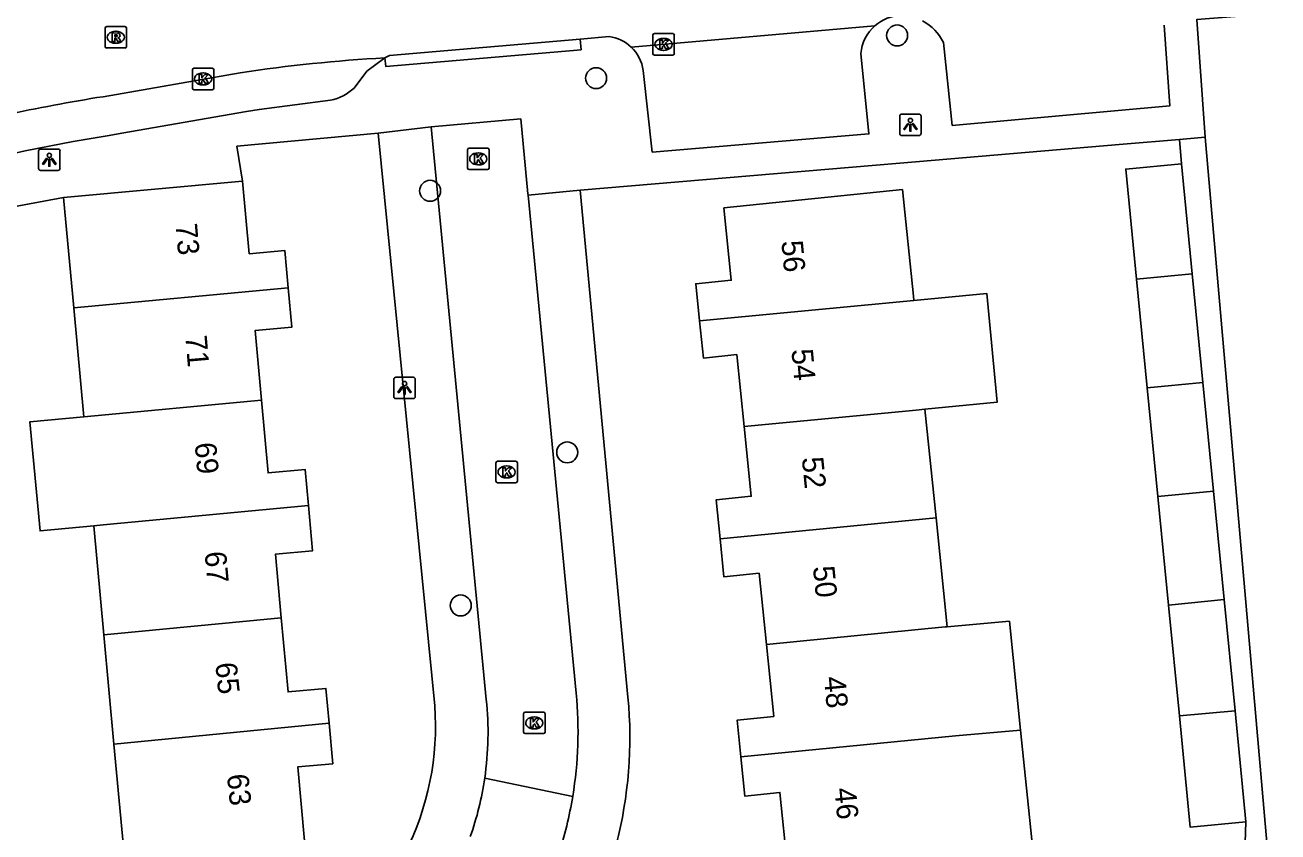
# Model space of a CAD drawing. Extents: x 158474 to 159560, y 388525 to 389605.
# Drawn here: x 159270.3 to 159328.6, y 389350.8 to 389388.4 of the extents above; entities that cross this region are included whole.
import ezdxf

# ---------------------------------------------------------------- set-up
doc = ezdxf.new("R2010")
doc.units = 0
for name, color, linetype in [('IMGEO_Boom', 7, 'Continuous'), ('IMGEO_Kolk', 7, 'Continuous'), ('IMGEO_Lichtpunt', 7, 'Continuous'), ('IMGEO_Muur', 7, 'Continuous'), ('IMGEO_Pand', 7, 'Continuous'), ('IMGEO_Pand_nummerreeks', 7, 'Continuous'), ('IMGEO_Rijbaan_lokaal_open', 7, 'Continuous'), ('IMGEO_Rioolput', 7, 'Continuous'), ('IMGEO_Voetpad_open', 7, 'Continuous')]:
    doc.layers.add(name, color=color, linetype=linetype)

msp = doc.modelspace()

# ---------------------------------------------------------------- linework, layer by layer
at = {"layer": 'IMGEO_Boom'}
for centre in [(159310.895, 389387.903), (159296.871, 389385.912), (159289.138, 389380.663), (159295.525, 389368.476), (159290.564, 389361.343)]:
    msp.add_circle(centre, 0.489, dxfattribs=at)
at = {"layer": 'IMGEO_Kolk'}
for p, q in [((159299.514, 389387.061), (159299.514, 389387.913)), ((159299.589, 389387.987), (159300.441, 389387.987)), ((159300.002, 389387.767), (159300.027, 389387.767)), ((159300.515, 389387.913), (159300.515, 389387.061)), ((159300.025, 389387.207), (159300, 389387.207)), ((159300.441, 389386.987), (159299.589, 389386.987)), ((159278.063, 389385.45), (159278.063, 389386.302)), ((159278.138, 389386.376), (159278.99, 389386.376)), ((159278.551, 389386.156), (159278.576, 389386.156)), ((159279.064, 389386.302), (159279.064, 389385.45)), ((159278.574, 389385.596), (159278.549, 389385.596)), ((159278.99, 389385.376), (159278.138, 389385.376)), ((159290.883, 389381.726), (159290.883, 389382.578)), ((159290.958, 389382.652), (159291.81, 389382.652)), ((159291.884, 389382.578), (159291.884, 389381.726)), ((159291.371, 389382.432), (159291.396, 389382.432)), ((159291.81, 389381.652), (159290.958, 389381.652)), ((159291.394, 389381.872), (159291.369, 389381.872)), ((159292.201, 389367.137), (159292.201, 389367.989)), ((159292.276, 389368.063), (159293.128, 389368.063)), ((159293.202, 389367.989), (159293.202, 389367.137)), ((159292.689, 389367.843), (159292.714, 389367.843)), ((159293.128, 389367.063), (159292.276, 389367.063)), ((159292.712, 389367.283), (159292.687, 389367.283)), ((159293.492, 389355.444), (159293.492, 389356.296)), ((159293.567, 389356.37), (159294.419, 389356.37)), ((159294.493, 389356.296), (159294.493, 389355.444)), ((159293.98, 389356.15), (159294.005, 389356.15)), ((159294.419, 389355.37), (159293.567, 389355.37)), ((159294.003, 389355.59), (159293.978, 389355.59))]:
    msp.add_line(p, q, dxfattribs=at)
for points in [[(159299.514, 389387.061), (159299.514, 389387.913)], [(159299.589, 389387.987), (159300.441, 389387.987)], [(159300.515, 389387.913), (159300.515, 389387.061)], [(159299.835, 389387.687), (159299.958, 389387.687), (159299.958, 389387.536), (159300.088, 389387.687), (159300.252, 389387.687), (159300.106, 389387.536), (159300.259, 389387.287), (159300.107, 389387.287), (159300.022, 389387.451), (159299.958, 389387.384), (159299.958, 389387.287), (159299.835, 389387.287), (159299.835, 389387.687)], [(159300.441, 389386.987), (159299.589, 389386.987)], [(159278.063, 389385.45), (159278.063, 389386.302)], [(159278.138, 389386.376), (159278.99, 389386.376)], [(159278.384, 389386.076), (159278.507, 389386.076), (159278.507, 389385.925), (159278.637, 389386.076), (159278.801, 389386.076), (159278.655, 389385.925), (159278.808, 389385.676), (159278.656, 389385.676), (159278.571, 389385.84), (159278.507, 389385.773), (159278.507, 389385.676), (159278.384, 389385.676), (159278.384, 389386.076)], [(159279.064, 389386.302), (159279.064, 389385.45)], [(159278.99, 389385.376), (159278.138, 389385.376)], [(159290.883, 389381.726), (159290.883, 389382.578)], [(159290.958, 389382.652), (159291.81, 389382.652)], [(159291.884, 389382.578), (159291.884, 389381.726)], [(159291.204, 389382.352), (159291.327, 389382.352), (159291.327, 389382.201), (159291.457, 389382.352), (159291.621, 389382.352), (159291.475, 389382.201), (159291.628, 389381.952), (159291.476, 389381.952), (159291.391, 389382.116), (159291.327, 389382.049), (159291.327, 389381.952), (159291.204, 389381.952), (159291.204, 389382.352)], [(159291.81, 389381.652), (159290.958, 389381.652)], [(159292.201, 389367.137), (159292.201, 389367.989)], [(159292.276, 389368.063), (159293.128, 389368.063)], [(159293.202, 389367.989), (159293.202, 389367.137)], [(159292.522, 389367.763), (159292.645, 389367.763), (159292.645, 389367.612), (159292.775, 389367.763), (159292.939, 389367.763), (159292.793, 389367.612), (159292.946, 389367.363), (159292.794, 389367.363), (159292.709, 389367.527), (159292.645, 389367.46), (159292.645, 389367.363), (159292.522, 389367.363), (159292.522, 389367.763)], [(159293.128, 389367.063), (159292.276, 389367.063)], [(159293.492, 389355.444), (159293.492, 389356.296)], [(159293.567, 389356.37), (159294.419, 389356.37)], [(159294.493, 389356.296), (159294.493, 389355.444)], [(159293.813, 389356.07), (159293.936, 389356.07), (159293.936, 389355.919), (159294.066, 389356.07), (159294.23, 389356.07), (159294.084, 389355.919), (159294.237, 389355.67), (159294.085, 389355.67), (159294, 389355.834), (159293.936, 389355.767), (159293.936, 389355.67), (159293.813, 389355.67), (159293.813, 389356.07)], [(159294.419, 389355.37), (159293.567, 389355.37)]]:
    msp.add_lwpolyline(points, dxfattribs=at)
for centre, start, end in [((159299.591, 389387.911), 91.55205, 178.44795), ((159299.591, 389387.911), 91.55205, 178.44795), ((159300.439, 389387.911), 1.55205, 88.44795), ((159300.439, 389387.911), 1.55205, 88.44795), ((159299.591, 389387.063), 181.55205, 268.44795), ((159299.591, 389387.063), 181.55205, 268.44795), ((159300.439, 389387.063), 271.55205, 358.44795), ((159300.439, 389387.063), 271.55205, 358.44795), ((159278.14, 389386.3), 91.55205, 178.44795), ((159278.14, 389386.3), 91.55205, 178.44795), ((159278.988, 389386.3), 1.55205, 88.44795), ((159278.988, 389386.3), 1.55205, 88.44795), ((159278.14, 389385.452), 181.55205, 268.44795), ((159278.14, 389385.452), 181.55205, 268.44795), ((159278.988, 389385.452), 271.55205, 358.44795), ((159278.988, 389385.452), 271.55205, 358.44795), ((159290.96, 389382.576), 91.55205, 178.44795), ((159290.96, 389382.576), 91.55205, 178.44795), ((159291.808, 389382.576), 1.55205, 88.44795), ((159291.808, 389382.576), 1.55205, 88.44795), ((159290.96, 389381.728), 181.55205, 268.44795), ((159290.96, 389381.728), 181.55205, 268.44795), ((159291.808, 389381.728), 271.55205, 358.44795), ((159291.808, 389381.728), 271.55205, 358.44795), ((159292.278, 389367.987), 91.55205, 178.44795), ((159292.278, 389367.987), 91.55205, 178.44795), ((159293.126, 389367.987), 1.55205, 88.44795), ((159293.126, 389367.987), 1.55205, 88.44795), ((159292.278, 389367.139), 181.55205, 268.44795), ((159292.278, 389367.139), 181.55205, 268.44795), ((159293.126, 389367.139), 271.55205, 358.44795), ((159293.126, 389367.139), 271.55205, 358.44795), ((159293.569, 389356.294), 91.55205, 178.44795), ((159293.569, 389356.294), 91.55205, 178.44795), ((159294.417, 389356.294), 1.55205, 88.44795), ((159294.417, 389356.294), 1.55205, 88.44795), ((159293.569, 389355.446), 181.55205, 268.44795), ((159293.569, 389355.446), 181.55205, 268.44795), ((159294.417, 389355.446), 271.55205, 358.44795), ((159294.417, 389355.446), 271.55205, 358.44795)]:
    msp.add_arc(centre, 0.0765, start, end, dxfattribs=at)
for centre, major_axis, ratio, start_param, end_param in [((159300.001, 389387.487), (-0.387, 0.002), 0.722429, 4.712389, 7.853982), ((159300.026, 389387.487), (-0.39, 0.002), 0.717154, 1.570796, 4.712389), ((159278.55, 389385.876), (-0.387, 0.002), 0.722429, 4.712389, 7.853982), ((159278.575, 389385.876), (-0.39, 0.002), 0.717154, 1.570796, 4.712389), ((159291.37, 389382.152), (-0.387, 0.002), 0.722429, 4.712389, 7.853982), ((159291.395, 389382.152), (-0.39, 0.002), 0.717154, 1.570796, 4.712389), ((159292.688, 389367.563), (-0.387, 0.002), 0.722429, 4.712389, 7.853982), ((159292.713, 389367.563), (-0.39, 0.002), 0.717154, 1.570796, 4.712389), ((159293.979, 389355.87), (-0.387, 0.002), 0.722429, 4.712389, 7.853982), ((159294.004, 389355.87), (-0.39, 0.002), 0.717154, 1.570796, 4.712389)]:
    msp.add_ellipse(centre, major_axis=major_axis, ratio=ratio, start_param=start_param, end_param=end_param, dxfattribs=at)
at = {"layer": 'IMGEO_Lichtpunt'}
for p, q in [((159311.016, 389384.142), (159311.016, 389383.335)), ((159311.016, 389384.142), (159311.016, 389383.335)), ((159311.918, 389384.237), (159311.11, 389384.237)), ((159311.918, 389384.237), (159311.11, 389384.237)), ((159312.012, 389383.335), (159312.012, 389384.142)), ((159312.012, 389383.335), (159312.012, 389384.142)), ((159311.11, 389383.241), (159311.918, 389383.241)), ((159311.11, 389383.241), (159311.918, 389383.241)), ((159270.9, 389382.516), (159270.9, 389381.709)), ((159270.9, 389382.516), (159270.9, 389381.709)), ((159271.802, 389382.611), (159270.994, 389382.611)), ((159271.802, 389382.611), (159270.994, 389382.611)), ((159271.896, 389381.709), (159271.896, 389382.516)), ((159271.896, 389381.709), (159271.896, 389382.516)), ((159270.994, 389381.615), (159271.802, 389381.615)), ((159270.994, 389381.615), (159271.802, 389381.615)), ((159287.449, 389371.883), (159287.449, 389371.076)), ((159287.449, 389371.883), (159287.449, 389371.076)), ((159288.351, 389371.978), (159287.543, 389371.978)), ((159288.351, 389371.978), (159287.543, 389371.978)), ((159288.445, 389371.076), (159288.445, 389371.883)), ((159288.445, 389371.076), (159288.445, 389371.883)), ((159287.543, 389370.982), (159288.351, 389370.982)), ((159287.543, 389370.982), (159288.351, 389370.982))]:
    msp.add_line(p, q, dxfattribs=at)
for points in [[(159311.39, 389383.806), (159311.429, 389383.778), (159311.241, 389383.516), (159311.203, 389383.543), (159311.39, 389383.806)], [(159311.492, 389383.758), (159311.539, 389383.758), (159311.539, 389383.436), (159311.492, 389383.436), (159311.492, 389383.758)], [(159311.602, 389383.778), (159311.64, 389383.805), (159311.827, 389383.543), (159311.788, 389383.515), (159311.602, 389383.778)], [(159271.274, 389382.18), (159271.313, 389382.152), (159271.125, 389381.89), (159271.087, 389381.917), (159271.274, 389382.18)], [(159271.376, 389382.132), (159271.423, 389382.132), (159271.423, 389381.81), (159271.376, 389381.81), (159271.376, 389382.132)], [(159271.486, 389382.152), (159271.524, 389382.179), (159271.711, 389381.917), (159271.672, 389381.889), (159271.486, 389382.152)], [(159287.823, 389371.547), (159287.862, 389371.519), (159287.674, 389371.257), (159287.636, 389371.284), (159287.823, 389371.547)], [(159287.925, 389371.499), (159287.972, 389371.499), (159287.972, 389371.177), (159287.925, 389371.177), (159287.925, 389371.499)], [(159288.035, 389371.519), (159288.073, 389371.546), (159288.26, 389371.284), (159288.221, 389371.256), (159288.035, 389371.519)]]:
    msp.add_lwpolyline(points, dxfattribs=at)
for centre in [(159311.515, 389383.94), (159271.399, 389382.314), (159287.948, 389371.681)]:
    msp.add_circle(centre, 0.0994, dxfattribs=at)
for centre, start, end in [((159311.11, 389384.142), 90, 180), ((159311.11, 389384.142), 90, 180), ((159311.918, 389384.142), 0, 90), ((159311.918, 389384.142), 0, 90), ((159311.11, 389383.335), 180, 270), ((159311.11, 389383.335), 180, 270), ((159311.918, 389383.335), 270, 0), ((159311.918, 389383.335), 270, 360), ((159270.994, 389382.516), 90, 180), ((159270.994, 389382.516), 90, 180), ((159271.802, 389382.516), 0, 90), ((159271.802, 389382.516), 0, 90), ((159270.994, 389381.709), 180, 270), ((159270.994, 389381.709), 180, 270), ((159271.802, 389381.709), 270, 0), ((159271.802, 389381.709), 270, 360), ((159287.543, 389371.883), 90, 180), ((159287.543, 389371.883), 90, 180), ((159288.351, 389371.883), 0, 90), ((159288.351, 389371.883), 0, 90), ((159287.543, 389371.076), 180, 270), ((159287.543, 389371.076), 180, 270), ((159288.351, 389371.076), 270, 0), ((159288.351, 389371.076), 270, 360)]:
    msp.add_arc(centre, 0.0946, start, end, dxfattribs=at)
at = {"layer": 'IMGEO_Muur'}
for points in [[(159311.016, 389381.954), (159321.432, 389382.839)], [(159261.057, 389378.306), (159272.066, 389380.353)]]:
    msp.add_lwpolyline(points, dxfattribs=at)
at = {"layer": 'IMGEO_Pand'}
for points in [[(159322.048, 389376.552), (159321.546, 389381.674), (159324.142, 389381.928)], [(159324.142, 389381.928), (159324.644, 389376.801)], [(159272.066, 389380.353), (159280.398, 389381.12)], [(159280.398, 389381.12), (159280.71, 389377.733), (159282.366, 389377.886), (159282.526, 389376.146)], [(159272.539, 389375.214), (159272.066, 389380.353)], [(159301.692, 389374.602), (159301.515, 389376.33), (159303.169, 389376.499), (159302.824, 389379.87), (159311.142, 389380.722), (159311.651, 389375.749), (159311.671, 389375.558)], [(159324.644, 389376.801), (159322.048, 389376.552)], [(159324.644, 389376.801), (159325.14, 389371.738)], [(159272.539, 389375.214), (159282.526, 389376.146)], [(159282.526, 389376.146), (159282.695, 389374.307), (159280.983, 389374.149), (159281.281, 389370.915)], [(159322.544, 389371.487), (159322.048, 389376.552)], [(159311.671, 389375.558), (159301.692, 389374.602)], [(159311.671, 389375.558), (159315.066, 389375.883), (159315.552, 389370.813), (159312.19, 389370.489)], [(159273.007, 389370.136), (159272.539, 389375.214)], [(159303.768, 389369.677), (159303.425, 389373.029), (159301.869, 389372.87), (159301.692, 389374.602)], [(159322.544, 389371.487), (159325.14, 389371.738)], [(159323.04, 389366.421), (159322.544, 389371.487)], [(159325.14, 389371.738), (159325.636, 389366.673)], [(159281.281, 389370.915), (159273.007, 389370.136)], [(159281.281, 389370.915), (159281.593, 389367.521), (159283.311, 389367.679), (159283.466, 389365.998)], [(159312.19, 389370.489), (159311.778, 389370.449), (159303.768, 389369.677)], [(159312.19, 389370.489), (159312.708, 389365.421)], [(159273.475, 389365.055), (159270.972, 389364.819), (159270.494, 389369.899), (159273.007, 389370.136)], [(159302.647, 389364.447), (159302.461, 389366.26), (159304.101, 389366.428), (159303.768, 389369.677)], [(159325.636, 389366.673), (159323.04, 389366.421)], [(159323.536, 389361.361), (159323.04, 389366.421)], [(159325.636, 389366.673), (159326.132, 389361.615)], [(159273.475, 389365.055), (159273.912, 389365.096), (159283.466, 389365.998)], [(159283.466, 389365.998), (159283.66, 389363.89), (159281.932, 389363.731), (159282.206, 389360.761)], [(159273.942, 389359.976), (159273.475, 389365.055)], [(159312.708, 389365.421), (159302.647, 389364.447)], [(159312.708, 389365.421), (159313.227, 389360.353)], [(159304.804, 389359.531), (159304.465, 389362.841), (159302.829, 389362.674), (159302.647, 389364.447)], [(159323.536, 389361.361), (159326.132, 389361.615)], [(159326.132, 389361.615), (159326.639, 389356.439)], [(159324.041, 389356.205), (159323.536, 389361.361)], [(159273.942, 389359.976), (159282.206, 389360.761)], [(159282.206, 389360.761), (159282.523, 389357.317), (159284.282, 389357.479), (159284.431, 389355.853)], [(159313.227, 389360.353), (159313.126, 389360.344), (159304.804, 389359.531)], [(159313.227, 389360.353), (159316.129, 389360.609), (159316.648, 389355.536)], [(159274.411, 389354.885), (159273.942, 389359.976)], [(159303.609, 389354.293), (159303.435, 389355.996), (159305.148, 389356.171), (159304.804, 389359.531)], [(159326.639, 389356.439), (159324.041, 389356.205)], [(159326.639, 389356.439), (159327.146, 389351.261)], [(159284.431, 389355.853), (159284.605, 389353.966), (159282.974, 389353.816), (159283.291, 389350.371), (159274.898, 389349.598), (159274.411, 389354.885)], [(159274.411, 389354.885), (159284.431, 389355.853)], [(159327.146, 389351.261), (159324.55, 389351.007), (159324.041, 389356.205)], [(159303.609, 389354.293), (159313.618, 389355.262), (159316.648, 389355.536)], [(159316.648, 389355.536), (159317.494, 389347.276), (159315.119, 389347.924), (159314.309, 389344.957)], [(159307.787, 389346.738), (159307.521, 389349.333), (159305.79, 389349.156), (159305.434, 389352.63), (159303.797, 389352.463), (159303.609, 389354.293)]]:
    msp.add_lwpolyline(points, dxfattribs=at)
at = {"layer": 'IMGEO_Rijbaan_lokaal_open'}
for points in [[(159309.862, 389388.356), (159298.508, 389387.354)], [(159297.477, 389387.851), (159296.128, 389387.736)], [(159287.034, 389386.857), (159287.243, 389386.975), (159296.128, 389387.736)], [(159280.288, 389386.167), (159273.903, 389385.05)], [(159293.703, 389380.454), (159293.697, 389380.516), (159293.359, 389384.011), (159289.182, 389383.649)], [(159289.182, 389383.649), (159291.753, 389356.958)], [(159293.703, 389380.454), (159295.944, 389357.251)], [(159291.681, 389353.292), (159295.781, 389352.447)]]:
    msp.add_lwpolyline(points, dxfattribs=at)
for centre, radius, start, end in [((159311.126, 389386.909), 1.922, 91.13877, 131.13655), ((159297.227, 389386.015), 1.853, 46.27721, 82.24942), ((159290.932, 389315.428), 71.535, 93.12335, 98.55678), ((159286.012, 389308.121), 77.876, 98.94544, 105.79701), ((159277.292, 389355.408), 14.544, 351.63302, 6.1167), ((159277.506, 389355.472), 18.523, 350.60163, 5.51176), ((159277.251, 389355.409), 14.584, 340.63075, 351.6539), ((159277.497, 389355.474), 18.533, 341.93241, 350.60035)]:
    msp.add_arc(centre, radius, start, end, dxfattribs=at)
at = {"layer": 'IMGEO_Rioolput'}
for p, q in [((159273.996, 389387.392), (159273.996, 389388.244)), ((159274.071, 389388.318), (159274.923, 389388.318)), ((159274.484, 389388.098), (159274.509, 389388.098)), ((159274.997, 389388.244), (159274.997, 389387.392)), ((159274.923, 389387.318), (159274.071, 389387.318)), ((159274.507, 389387.538), (159274.482, 389387.538))]:
    msp.add_line(p, q, dxfattribs=at)
for points in [[(159273.996, 389387.392), (159273.996, 389388.244)], [(159274.071, 389388.318), (159274.923, 389388.318)], [(159274.585, 389388.016), (159274.333, 389388.018), (159274.333, 389387.618)], [(159274.333, 389387.618), (159274.457, 389387.618), (159274.457, 389387.78), (159274.468, 389387.78)], [(159274.511, 389387.937), (159274.457, 389387.937), (159274.457, 389387.856)], [(159274.457, 389387.856), (159274.509, 389387.856)], [(159274.515, 389387.751), (159274.586, 389387.618), (159274.726, 389387.618), (159274.661, 389387.744)], [(159274.997, 389388.244), (159274.997, 389387.392)], [(159274.923, 389387.318), (159274.071, 389387.318)]]:
    msp.add_lwpolyline(points, dxfattribs=at)
for centre, radius, start, end in [((159274.073, 389388.242), 0.0765, 91.55205, 178.44795), ((159274.073, 389388.242), 0.0765, 91.55205, 178.44795), ((159274.467, 389387.727), 0.0533, 26.02933, 88.69889), ((159274.493, 389388.045), 0.19, 274.7715, 282.96867), ((159274.517, 389387.841), 0.0964, 77.00612, 93.18647), ((159274.531, 389387.898), 0.0378, 276.66336, 79.67722), ((159274.584, 389387.906), 0.109, 350.36119, 89.41601), ((159274.582, 389387.906), 0.112, 277.58423, 350.98172), ((159274.566, 389387.691), 0.108, 29.51342, 73.79051), ((159274.921, 389388.242), 0.0765, 1.55205, 88.44795), ((159274.921, 389388.242), 0.0765, 1.55205, 88.44795), ((159274.073, 389387.394), 0.0765, 181.55205, 268.44795), ((159274.073, 389387.394), 0.0765, 181.55205, 268.44795), ((159274.921, 389387.394), 0.0765, 271.55205, 358.44795), ((159274.921, 389387.394), 0.0765, 271.55205, 358.44795)]:
    msp.add_arc(centre, radius, start, end, dxfattribs=at)
for centre, major_axis, ratio, start_param, end_param in [((159274.483, 389387.818), (-0.387, 0.002), 0.722429, 4.712389, 7.853982), ((159274.508, 389387.818), (-0.39, 0.002), 0.717154, 1.570796, 4.712389)]:
    msp.add_ellipse(centre, major_axis=major_axis, ratio=ratio, start_param=start_param, end_param=end_param, dxfattribs=at)
at = {"layer": 'IMGEO_Voetpad_open'}
for points in [[(159325.239, 389383.163), (159324.853, 389388.641), (159332.163, 389389.227)], [(159323.331, 389388.387), (159323.601, 389384.628), (159313.46, 389383.707), (159313.053, 389387.575)], [(159296.128, 389387.736), (159296.175, 389387.239), (159287.071, 389386.462), (159287.034, 389386.857)], [(159287.034, 389386.857), (159286.183, 389386.235), (159285.601, 389385.447)], [(159309.207, 389387.057), (159309.58, 389383.318), (159299.485, 389382.47), (159299.064, 389386.271)], [(159284.499, 389384.888), (159281.175, 389384.452), (159280.587, 389384.36), (159274.777, 389383.348), (159274.188, 389383.24)], [(159280.398, 389381.12), (159280.137, 389382.736), (159286.713, 389383.353)], [(159286.713, 389383.353), (159289.182, 389383.649)], [(159286.713, 389383.353), (159289.356, 389356.664)], [(159324.046, 389383.061), (159325.239, 389383.163)], [(159325.239, 389383.163), (159328.358, 389347.458), (159328.114, 389339.212), (159341.642, 389326.57)], [(159296.127, 389380.688), (159311.016, 389381.954), (159321.432, 389382.839), (159324.046, 389383.061)], [(159324.142, 389381.928), (159324.046, 389383.061)], [(159261.057, 389378.306), (159272.066, 389380.353)], [(159296.127, 389380.688), (159293.703, 389380.454)], [(159298.355, 389357.071), (159296.127, 389380.688)], [(159314.309, 389344.957), (159326.829, 389341.538), (159327.146, 389351.261)]]:
    msp.add_lwpolyline(points, dxfattribs=at)
for centre, radius, start, end in [((159311.124, 389386.905), 1.923, 131.01442, 175.46799), ((159311.023, 389386.584), 2.259, 26.03057, 61.99391), ((159297.219, 389386.008), 1.864, 8.11468, 46.23623), ((159284.008, 389387.222), 2.386, 281.88667, 311.907), ((159285.979, 389308.249), 75.913, 98.93548, 105.78933), ((159278.405, 389355.191), 20.038, 345.5667, 5.38483), ((159276.304, 389355.726), 13.086, 333.11212, 4.11056)]:
    msp.add_arc(centre, radius, start, end, dxfattribs=at)

# ---------------------------------------------------------------- texts
at = {"layer": 'IMGEO_Pand_nummerreeks'}
for s, rotation, p in [('73', 274.94326, (159277.279, 389379.11)), ('56', 275.288, (159305.499, 389378.312)), ('71', 274.94326, (159277.731, 389373.894)), ('54', 275.28819, (159305.967, 389373.259)), ('69', 275.20798, (159278.17, 389368.901)), ('52', 275.82677, (159306.45, 389368.221)), ('67', 275.20798, (159278.632, 389363.825)), ('50', 275.82836, (159306.968, 389363.143)), ('65', 275.96345, (159279.129, 389358.646)), ('48', 275.42917, (159307.481, 389357.995)), ('63', 275.96345, (159279.671, 389353.45)), ('46', 275.42917, (159307.973, 389352.811))]:
    msp.add_text(s, height=1, rotation=rotation, dxfattribs=at).set_placement(p)

doc.saveas('drawing.dxf')
